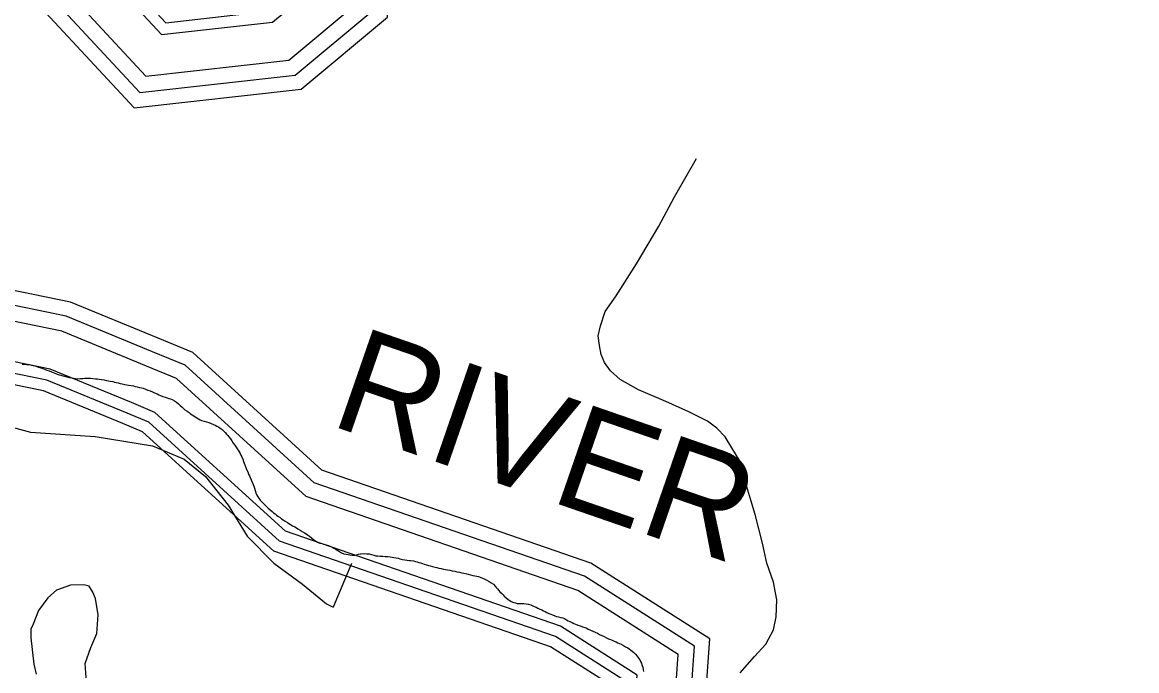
# Model space of a CAD drawing. Extents: x 2206922 to 2357709, y 510027 to 673830.
# Drawn here: x 2290019 to 2291804, y 601009 to 602048 of the extents above; entities that cross this region are included whole.
import ezdxf

# ---------------------------------------------------------------- set-up
doc = ezdxf.new("R2010")
doc.units = 0
for name, color, linetype in [('Exist Boundary Political City Limit New', 7, 'Continuous'), ('Exist Hydrographic Buffer Line', 7, 'Continuous'), ('Exist Hydrographic Misc Water Feature', 7, 'Continuous'), ('Exist Hydrographic River Shore', 7, 'Continuous'), ('Exist Hydrographic River Shore Label', 7, 'Continuous'), ('Exist Road Non-System Type 51', 7, 'Continuous'), ('Map Preparation Boundary City Limit Buffer Line', 7, 'Continuous')]:
    doc.layers.add(name, color=color, linetype=linetype)

msp = doc.modelspace()

# ---------------------------------------------------------------- linework, layer by layer
at = {"layer": 'Exist Boundary Political City Limit New'}
for points in [[(2290018.8, 601500.6), (2290021.8, 601500.5), (2290025.8, 601500.2), (2290029.8, 601499.8), (2290033.5, 601499.1), (2290036.5, 601498.4), (2290039.2, 601497.6), (2290042.2, 601496.7), (2290045.2, 601495.8), (2290048.8, 601494.4), (2290051.8, 601493.4), (2290054.5, 601492.5), (2290058.2, 601491.1), (2290062, 601489.7), (2290065.8, 601488.2), (2290068.5, 601487.1), (2290071.2, 601486), (2290075, 601484.6), (2290078, 601483.6), (2290080.8, 601482.8), (2290083.8, 601481.9), (2290086.5, 601481.1), (2290090.5, 601480.1), (2290094.5, 601479.1), (2290098.2, 601478.4), (2290101.2, 601477.9), (2290104.2, 601477.4), (2290108.2, 601477.1), (2290112.2, 601477.3), (2290116.2, 601477.8), (2290119.2, 601478.1), (2290122.2, 601478.2), (2290125.2, 601478.1), (2290128.2, 601477.9), (2290132.2, 601477.6), (2290136.2, 601477.2), (2290139.2, 601476.8), (2290142, 601476.4), (2290146, 601475.8), (2290150, 601475.2), (2290154, 601474.5), (2290157, 601473.9), (2290159.8, 601473.3), (2290163.8, 601472.5), (2290166.8, 601471.8), (2290169.5, 601471.1), (2290172.5, 601470.4), (2290175.5, 601469.8), (2290179.2, 601468.9), (2290183.2, 601468.1), (2290186.2, 601467.6), (2290189.2, 601467), (2290193.2, 601466.3), (2290197, 601465.6)], [(2290197, 601465.6), (2290200, 601465), (2290203, 601464.3), (2290206.8, 601463.4), (2290209.8, 601462.6), (2290212.5, 601461.8), (2290216.2, 601460.5), (2290220, 601459.1), (2290223.8, 601457.6), (2290227.5, 601456.1), (2290231, 601454.4), (2290235, 601452.8), (2290237.8, 601451.6), (2290240.2, 601450.4), (2290244.2, 601448.9), (2290247.8, 601447.4), (2290250.8, 601446.5), (2290253.5, 601445.7), (2290256.5, 601444.8), (2290259.2, 601443.7), (2290262.8, 601441.8), (2290266, 601439.6), (2290269, 601437), (2290272, 601434.2), (2290275, 601431.4), (2290277.2, 601429.4), (2290279.5, 601427.6), (2290282.8, 601425.2), (2290286, 601422.9), (2290288.5, 601421.1), (2290291, 601419.4), (2290293.5, 601417.8), (2290296, 601416.2), (2290298.5, 601414.6), (2290301, 601413), (2290303.8, 601411.5), (2290306.2, 601410.1), (2290310.2, 601409), (2290314, 601408.1), (2290317.8, 601406.8), (2290321.5, 601405.4), (2290325.2, 601403.9), (2290328, 601402.7), (2290330.8, 601401.3), (2290333.5, 601399.9), (2290336, 601398.2), (2290339.2, 601395.8), (2290342, 601393.1), (2290344, 601390.9), (2290346, 601388.6), (2290348, 601386.3), (2290349.8, 601384), (2290352.2, 601380.8), (2290354.5, 601377.5), (2290357, 601374.2), (2290359.2, 601371), (2290361.5, 601367.7), (2290363.2, 601365.1), (2290364.8, 601362.6), (2290366.2, 601360.1), (2290367.8, 601357.4), (2290369.2, 601354.8), (2290370.8, 601352.1), (2290372, 601348.4), (2290373.5, 601344.7), (2290374.5, 601341.9), (2290375.5, 601339), (2290376.8, 601335.2), (2290378.2, 601331.5), (2290380, 601327.8), (2290381.5, 601324.2), (2290382.8, 601321.5), (2290384, 601318.8), (2290385.8, 601315.2), (2290387.2, 601311.5), (2290388.8, 601307.8), (2290390, 601304.9), (2290390.8, 601302), (2290392, 601298.2), (2290393.2, 601294.3), (2290394.8, 601290.8), (2290396.2, 601288.2), (2290398, 601285.8), (2290400.2, 601282.6), (2290403, 601279.5), (2290405.8, 601276.5), (2290408, 601274.4), (2290410, 601272.3), (2290413, 601269.6), (2290416, 601266.9), (2290419, 601264.3), (2290421.5, 601262.4), (2290423.8, 601260.5), (2290426.2, 601258.7), (2290428.5, 601256.9), (2290431.8, 601254.6), (2290434.2, 601252.8), (2290436.8, 601251.2), (2290440, 601249), (2290443.5, 601246.9)], [(2290443.5, 601246.9), (2290446, 601245.3), (2290448.5, 601243.8), (2290452, 601241.7), (2290455.5, 601239.7), (2290458, 601238.1), (2290460.5, 601236.6), (2290464, 601234.5), (2290467.5, 601232.4), (2290470.8, 601230.3), (2290473.5, 601228.8), (2290476, 601227.1), (2290479.2, 601224.7), (2290482.2, 601222.2), (2290485.5, 601219.7), (2290488.8, 601217.4), (2290492, 601215.4), (2290495.8, 601213.9), (2290498.8, 601213), (2290501.5, 601212.2), (2290505.5, 601211.2), (2290509.2, 601210), (2290513, 601208.5), (2290515.8, 601207.2), (2290518.2, 601205.7), (2290521.8, 601203.5), (2290524.2, 601201.8), (2290526.8, 601200.2), (2290530, 601198.2), (2290534, 601196.8), (2290537.8, 601195.9), (2290540.8, 601195.4), (2290543.8, 601194.8), (2290547.8, 601194.4), (2290551.8, 601194.6), (2290554.8, 601195.2), (2290557.5, 601195.9), (2290560.5, 601196.6), (2290561.5, 601196.8), (2290566.8, 601197), (2290570.8, 601196.9), (2290574.8, 601196.6), (2290578.5, 601195.8), (2290582.2, 601194.5), (2290585.2, 601193.6), (2290588.2, 601193.2), (2290592.2, 601193), (2290596.2, 601192.8), (2290600.2, 601192.5), (2290604.2, 601192.2), (2290608.2, 601191.8), (2290611.2, 601191.4), (2290614, 601191), (2290618, 601190.2), (2290621, 601189.5), (2290623.8, 601188.8), (2290627.8, 601187.8), (2290631.8, 601186.9), (2290635.5, 601186.3), (2290638.5, 601186.1), (2290641.5, 601185.8), (2290645.5, 601185.2), (2290648.5, 601184.6), (2290651.5, 601183.8), (2290654.2, 601183), (2290657, 601182.1), (2290660, 601181.2), (2290662.8, 601180.2), (2290666.5, 601179), (2290669.5, 601178.1), (2290672.2, 601177.2), (2290676.2, 601176.2), (2290680, 601175.2), (2290683, 601174.5), (2290686, 601173.8), (2290689.8, 601173), (2290693.8, 601172.2), (2290696.8, 601171.6), (2290699.8, 601171.1), (2290703.5, 601170.3), (2290707.5, 601169.5), (2290711.5, 601168.8), (2290715.2, 601167.9), (2290719.2, 601167.1), (2290723.2, 601166.3), (2290726.2, 601165.7), (2290729, 601165.1), (2290733, 601164.2), (2290736.8, 601163.2), (2290740.8, 601162.2), (2290743.8, 601161.6), (2290746.8, 601160.8), (2290749.5, 601160.1), (2290752.2, 601159.2), (2290756, 601157.8), (2290759.8, 601156.2), (2290763.2, 601154.4), (2290766.8, 601152.3), (2290770.2, 601150.1), (2290773.5, 601147.8)], [(2290773.5, 601147.8), (2290776.2, 601145.1), (2290778.2, 601142.8), (2290780, 601140.5), (2290782.2, 601138.1)], [(2290782.2, 601138.1), (2290784, 601135.9), (2290786.8, 601132.9), (2290789, 601130.8), (2290791, 601128.7), (2290794, 601125.9), (2290797.2, 601123.5), (2290799.8, 601121.9), (2290802.2, 601120.5), (2290806, 601118.9), (2290809, 601118), (2290811.8, 601117.3), (2290814.8, 601117.1), (2290818, 601117.2), (2290822, 601116.9), (2290826, 601116.5), (2290829.8, 601115.8), (2290833.5, 601114.8), (2290836.5, 601113.6), (2290839, 601112.4), (2290842, 601111.1), (2290844.5, 601109.8), (2290848, 601107.9), (2290851, 601106.7), (2290853.5, 601105.4), (2290856.2, 601104.1), (2290859, 601102.8), (2290862.5, 601101.1), (2290865.5, 601099.9), (2290868, 601098.7), (2290871.8, 601097.2), (2290874.8, 601096.4), (2290877.8, 601095.7), (2290881.5, 601094.8), (2290884.5, 601094.1), (2290887.2, 601093.1), (2290890.8, 601091), (2290893.2, 601089.4), (2290896, 601088), (2290899.5, 601086.4), (2290902.2, 601085.2), (2290905.2, 601084.1), (2290908.8, 601082.6), (2290912.5, 601081.2), (2290916.2, 601079.8), (2290920, 601078.4), (2290923, 601077.3), (2290925.5, 601076.2), (2290929.2, 601074.6), (2290932.8, 601072.9), (2290936.5, 601071.2), (2290940, 601069.4), (2290943.5, 601067.6), (2290947.2, 601065.8), (2290950.8, 601064.1), (2290954.5, 601062.3), (2290958, 601060.7), (2290961, 601059.4), (2290963.5, 601058.2), (2290967.2, 601056.7), (2290970, 601055.5), (2290972.8, 601054.2), (2290975.5, 601053.1), (2290978.2, 601051.8), (2290982, 601049.9), (2290985.2, 601047.9), (2290988.8, 601045.8), (2290991.2, 601044.2), (2290993.8, 601042.5), (2290996, 601040.6), (2290998.2, 601038.8), (2291001, 601035.9), (2291003.8, 601032.8), (2291006, 601029.5), (2291007.8, 601026.9), (2291009, 601024.2), (2291010.5, 601021.6), (2291011.5, 601018.8), (2291012.8, 601014.9), (2291013.5, 601011.1), (2291014, 601008.1)]]:
    msp.add_lwpolyline(points, dxfattribs=at)
at = {"layer": 'Exist Hydrographic Buffer Line'}
for points in [[(2290186.9, 601422), (2290058.2, 601475.1), (2289792, 601529.6), (2289637.9, 601609), (2289267, 602005.9), (2289266, 602119.8), (2289327.9, 602271.4), (2289479.7, 602392), (2289629.6, 602467.3), (2289901.6, 602420.9), (2290248.7, 602047.6), (2290412.4, 602066), (2290473.1, 602116.7), (2290472, 602201.4), (2290339.6, 602340), (2290352, 602398.1), (2290383.3, 602417.5), (2291191.5, 602548.9), (2291560.6, 602840.7), (2291704.9, 603010.5)], [(2290193.9, 601438.9), (2290063.5, 601492.6), (2289798.1, 601547), (2289649, 601623.7), (2289285.1, 602013.2), (2289284.3, 602116.3), (2289342.9, 602260.1), (2289489.6, 602376.5), (2289632.4, 602448.3), (2289892.5, 602404), (2290241.7, 602028.5), (2290419.8, 602048.5), (2290491.4, 602108.2), (2290490.2, 602208.8), (2290359.4, 602345.6), (2290368.2, 602386.8), (2290389.8, 602400.1), (2291199.1, 602531.7), (2291573.3, 602827.6), (2291718.7, 602998.8)], [(2290218, 601497.4), (2290082.1, 601553.5), (2289819.3, 601607.3), (2289687.8, 601675), (2289348.3, 602038.4), (2289347.7, 602104.2), (2289395.3, 602220.8), (2289523.9, 602322.9), (2289642.3, 602382.4), (2289860.7, 602345.2), (2290217, 601962), (2290445.8, 601987.6), (2290555.1, 602078.9), (2290553.2, 602234.5), (2290447.4, 602345.3), (2291225.5, 602471.8), (2291617.5, 602781.8), (2291767, 602957.7)], [(2290227.5, 601520.5), (2290089.5, 601577.5), (2289827.7, 601631.1), (2289703.1, 601695.2), (2289373.2, 602048.3), (2289372.7, 602099.4), (2289416, 602205.3), (2289537.4, 602301.7), (2289646.2, 602356.4), (2289848.1, 602322), (2290207.3, 601935.8), (2290456.1, 601963.7), (2290580.2, 602067.3), (2290578.1, 602244.6), (2290498.2, 602328.3), (2291235.9, 602448.2), (2291634.9, 602763.7), (2291786.1, 602941.6)], [(2290197.9, 599773.9), (2290411.9, 600163.2), (2290426.2, 600331.1), (2290462.3, 600380), (2290985.3, 600656.3), (2291080.5, 600836.9), (2291095.7, 601048.5), (2290919.5, 601160.7), (2290486.7, 601310.4), (2290279.6, 601499), (2290227.6, 601520.5)], [(2290170.5, 599775.9), (2290387.5, 600170.5), (2290401.9, 600340.3), (2290445.6, 600399.4), (2290966.8, 600674.8), (2291056, 600843.9), (2291069.7, 601035.4), (2290908.5, 601138.1), (2290473.7, 601288.5), (2290266, 601477.6), (2290218, 601497.4)], [(2290170.6, 599997.9), (2290233.3, 600021.5), (2290325.5, 600189.3), (2290340.3, 600363.5), (2290403.2, 600448.7), (2290919.9, 600721.7), (2290993.7, 600861.7), (2291003.8, 601002.3), (2290880.8, 601080.7), (2290440.7, 601232.8), (2290231.5, 601423.3), (2290193.9, 601438.9)], [(2290152.9, 600010.7), (2290220.6, 600036.2), (2290307.7, 600194.7), (2290322.6, 600370.2), (2290391, 600462.8), (2290906.4, 600735.1), (2290975.8, 600866.8), (2290984.9, 600992.8), (2290872.8, 601064.2), (2290431.2, 601216.9), (2290221.7, 601407.7), (2290186.9, 601422)]]:
    msp.add_lwpolyline(points, dxfattribs=at)
at = {"layer": 'Exist Hydrographic Misc Water Feature'}
msp.add_line((2290546.4, 601180.9), (2290517.1, 601111.2), dxfattribs=at)
for points in [[(2289945.8, 601415), (2290032.1, 601391.8), (2290135.9, 601384.7), (2290181.8, 601377.4), (2290227.7, 601369.7), (2290278.2, 601348.3), (2290312.2, 601320.5), (2290348.7, 601274.8), (2290379.1, 601225.2), (2290421.7, 601181.5), (2290467.9, 601148.2), (2290506, 601116.5), (2290517.1, 601111.2)], [(2290121.7, 600991), (2290119.5, 601021), (2290128.9, 601046.7), (2290138.5, 601069.2), (2290140.6, 601098.9), (2290136.5, 601125.1), (2290132.2, 601135), (2290126, 601144.9), (2290117.8, 601146.9), (2290096.1, 601146.6), (2290074, 601138.5), (2290060, 601126.1), (2290044.8, 601106), (2290036.4, 601084.2), (2290032.5, 601075.8), (2290032.7, 601062), (2290037.3, 601020), (2290041.4, 601004)]]:
    msp.add_lwpolyline(points, dxfattribs=at)
at = {"layer": 'Exist Hydrographic River Shore'}
for points in [[(2290180, 601405.2), (2290052.8, 601457.6), (2289785.9, 601512.3), (2289626.7, 601594.2), (2289248.8, 601998.7), (2289247.8, 602123.3), (2289312.8, 602282.7), (2289469.9, 602407.4), (2289626.7, 602486.2), (2289910.7, 602437.8), (2290255.8, 602066.8), (2290404.9, 602083.5), (2290454.7, 602125.1), (2290453.9, 602194), (2290319.8, 602334.4), (2290335.8, 602409.5), (2290376.8, 602434.9), (2291183.9, 602566.2), (2291547.9, 602853.9), (2291691, 603022.3)], [(2290236.4, 601542.1), (2290096.3, 601599.9), (2289835.5, 601653.3), (2289717.4, 601714.1), (2289396.4, 602057.6), (2289396.1, 602094.9), (2289435.3, 602190.9), (2289550, 602281.9), (2289649.8, 602332.1), (2289836.4, 602300.3), (2290198.2, 601911.3), (2290465.7, 601941.3), (2290603.7, 602056.5), (2290601.3, 602254.1), (2290545.7, 602312.3), (2291245.6, 602426.1), (2291651.2, 602746.8), (2291803.9, 602926.5)], [(2290297, 599912), (2290434.8, 600156.2), (2290448.9, 600322.6), (2290477.9, 600361.8), (2291002.6, 600639.1), (2291103.4, 600830.4), (2291120, 601060.7), (2290929.7, 601181.9), (2290498.9, 601330.9), (2290292.3, 601519.1), (2290236.5, 601542.1)], [(2290141.8, 600026), (2290207.9, 600050.9), (2290289.9, 600200.1), (2290304.8, 600376.9), (2290378.9, 600477), (2290892.9, 600748.6), (2290957.9, 600872), (2290965.9, 600983.3), (2290864.8, 601047.6), (2290421.7, 601200.9), (2290211.7, 601392.1), (2290180, 601405.2)]]:
    msp.add_lwpolyline(points, dxfattribs=at)
at = {"layer": 'Exist Road Non-System Type 51'}
msp.add_lwpolyline([(2291168.6, 601005.9), (2291191.6, 601032.2), (2291210.1, 601051.8), (2291222.1, 601074.8), (2291226.5, 601095.5), (2291227.6, 601122.8), (2291222.1, 601151.3), (2291211.2, 601181.9), (2291204.7, 601213.5), (2291192.7, 601259.4), (2291177.4, 601310.8), (2291168.6, 601344.7), (2291155.5, 601366.5), (2291144.6, 601384), (2291131.5, 601398.2), (2291116.2, 601409.1), (2291086.7, 601424.4), (2291049.6, 601440.8), (2291005.9, 601459.4), (2290976.4, 601475.8), (2290961.2, 601490), (2290951.3, 601503.1), (2290945.9, 601516.2), (2290943.7, 601530.4), (2290941.5, 601545.7), (2290944.8, 601562.1), (2290952.4, 601585), (2290969.9, 601610.2), (2291002.6, 601661.5), (2291038.7, 601721.6), (2291063.8, 601768.6), (2291098.7, 601829.8)], dxfattribs=at)
at = {"layer": 'Map Preparation Boundary City Limit Buffer Line'}
for points in [[(2290018.8, 601500.6), (2290021.8, 601500.5), (2290025.8, 601500.2), (2290029.8, 601499.8), (2290033.5, 601499.1), (2290036.5, 601498.4), (2290039.2, 601497.6), (2290042.2, 601496.7), (2290045.2, 601495.8), (2290048.8, 601494.4), (2290051.8, 601493.4), (2290054.5, 601492.5), (2290058.2, 601491.1), (2290062, 601489.7), (2290065.8, 601488.2), (2290068.5, 601487.1), (2290071.2, 601486), (2290075, 601484.6), (2290078, 601483.6), (2290080.8, 601482.8), (2290083.8, 601481.9), (2290086.5, 601481.1), (2290090.5, 601480.1), (2290094.5, 601479.1), (2290098.2, 601478.4), (2290101.2, 601477.9), (2290104.2, 601477.4), (2290108.2, 601477.1), (2290112.2, 601477.3), (2290116.2, 601477.8), (2290119.2, 601478.1), (2290122.2, 601478.2), (2290125.2, 601478.1), (2290128.2, 601477.9), (2290132.2, 601477.6), (2290136.2, 601477.2), (2290139.2, 601476.8), (2290142, 601476.4), (2290146, 601475.8), (2290150, 601475.2), (2290154, 601474.5), (2290157, 601473.9), (2290159.8, 601473.3), (2290163.8, 601472.5), (2290166.8, 601471.8), (2290169.5, 601471.1), (2290172.5, 601470.4), (2290175.5, 601469.8), (2290179.2, 601468.9), (2290183.2, 601468.1), (2290186.2, 601467.6), (2290189.2, 601467), (2290193.2, 601466.3), (2290197, 601465.6)], [(2290197, 601465.6), (2290200, 601465), (2290203, 601464.3), (2290206.8, 601463.4), (2290209.8, 601462.6), (2290212.5, 601461.8), (2290216.2, 601460.5), (2290220, 601459.1), (2290223.8, 601457.6), (2290227.5, 601456.1), (2290231, 601454.4), (2290235, 601452.8), (2290237.8, 601451.6), (2290240.2, 601450.4), (2290244.2, 601448.9), (2290247.8, 601447.4), (2290250.8, 601446.5), (2290253.5, 601445.7), (2290256.5, 601444.8), (2290259.2, 601443.7), (2290262.8, 601441.8), (2290266, 601439.6), (2290269, 601437), (2290272, 601434.2), (2290275, 601431.4), (2290277.2, 601429.4), (2290279.5, 601427.6), (2290282.8, 601425.2), (2290286, 601422.9), (2290288.5, 601421.1), (2290291, 601419.4), (2290293.5, 601417.8), (2290296, 601416.2), (2290298.5, 601414.6), (2290301, 601413), (2290303.8, 601411.5), (2290306.2, 601410.1), (2290310.2, 601409), (2290314, 601408.1), (2290317.8, 601406.8), (2290321.5, 601405.4), (2290325.2, 601403.9), (2290328, 601402.7), (2290330.8, 601401.3), (2290333.5, 601399.9), (2290336, 601398.2), (2290339.2, 601395.8), (2290342, 601393.1), (2290344, 601390.9), (2290346, 601388.6), (2290348, 601386.3), (2290349.8, 601384), (2290352.2, 601380.8), (2290354.5, 601377.5), (2290357, 601374.2), (2290359.2, 601371), (2290361.5, 601367.7), (2290363.2, 601365.1), (2290364.8, 601362.6), (2290366.2, 601360.1), (2290367.8, 601357.4), (2290369.2, 601354.8), (2290370.8, 601352.1), (2290372, 601348.4), (2290373.5, 601344.7), (2290374.5, 601341.9), (2290375.5, 601339), (2290376.8, 601335.2), (2290378.2, 601331.5), (2290380, 601327.8), (2290381.5, 601324.2), (2290382.8, 601321.5), (2290384, 601318.8), (2290385.8, 601315.2), (2290387.2, 601311.5), (2290388.8, 601307.8), (2290390, 601304.9), (2290390.8, 601302), (2290392, 601298.2), (2290393.2, 601294.3), (2290394.8, 601290.8), (2290396.2, 601288.2), (2290398, 601285.8), (2290400.2, 601282.6), (2290403, 601279.5), (2290405.8, 601276.5), (2290408, 601274.4), (2290410, 601272.3), (2290413, 601269.6), (2290416, 601266.9), (2290419, 601264.3), (2290421.5, 601262.4), (2290423.8, 601260.5), (2290426.2, 601258.7), (2290428.5, 601256.9), (2290431.8, 601254.6), (2290434.2, 601252.8), (2290436.8, 601251.2), (2290440, 601249), (2290443.5, 601246.9)], [(2290443.5, 601246.9), (2290446, 601245.3), (2290448.5, 601243.8), (2290452, 601241.7), (2290455.5, 601239.7), (2290458, 601238.1), (2290460.5, 601236.6), (2290464, 601234.5), (2290467.5, 601232.4), (2290470.8, 601230.3), (2290473.5, 601228.8), (2290476, 601227.1), (2290479.2, 601224.7), (2290482.2, 601222.2), (2290485.5, 601219.7), (2290488.8, 601217.4), (2290492, 601215.4), (2290495.8, 601213.9), (2290498.8, 601213), (2290501.5, 601212.2), (2290505.5, 601211.2), (2290509.2, 601210), (2290513, 601208.5), (2290515.8, 601207.2), (2290518.2, 601205.7), (2290521.8, 601203.5), (2290524.2, 601201.8), (2290526.8, 601200.2), (2290530, 601198.2), (2290534, 601196.8), (2290537.8, 601195.9), (2290540.8, 601195.4), (2290543.8, 601194.8), (2290547.8, 601194.4), (2290551.8, 601194.6), (2290554.8, 601195.2), (2290557.5, 601195.9), (2290560.5, 601196.6), (2290561.5, 601196.8), (2290566.8, 601197), (2290570.8, 601196.9), (2290574.8, 601196.6), (2290578.5, 601195.8), (2290582.2, 601194.5), (2290585.2, 601193.6), (2290588.2, 601193.2), (2290592.2, 601193), (2290596.2, 601192.8), (2290600.2, 601192.5), (2290604.2, 601192.2), (2290608.2, 601191.8), (2290611.2, 601191.4), (2290614, 601191), (2290618, 601190.2), (2290621, 601189.5), (2290623.8, 601188.8), (2290627.8, 601187.8), (2290631.8, 601186.9), (2290635.5, 601186.3), (2290638.5, 601186.1), (2290641.5, 601185.8), (2290645.5, 601185.2), (2290648.5, 601184.6), (2290651.5, 601183.8), (2290654.2, 601183), (2290657, 601182.1), (2290660, 601181.2), (2290662.8, 601180.2), (2290666.5, 601179), (2290669.5, 601178.1), (2290672.2, 601177.2), (2290676.2, 601176.2), (2290680, 601175.2), (2290683, 601174.5), (2290686, 601173.8), (2290689.8, 601173), (2290693.8, 601172.2), (2290696.8, 601171.6), (2290699.8, 601171.1), (2290703.5, 601170.3), (2290707.5, 601169.5), (2290711.5, 601168.8), (2290715.2, 601167.9), (2290719.2, 601167.1), (2290723.2, 601166.3), (2290726.2, 601165.7), (2290729, 601165.1), (2290733, 601164.2), (2290736.8, 601163.2), (2290740.8, 601162.2), (2290743.8, 601161.6), (2290746.8, 601160.8), (2290749.5, 601160.1), (2290752.2, 601159.2), (2290756, 601157.8), (2290759.8, 601156.2), (2290763.2, 601154.4), (2290766.8, 601152.3), (2290770.2, 601150.1), (2290773.5, 601147.8)], [(2290773.5, 601147.8), (2290776.2, 601145.1), (2290778.2, 601142.8), (2290780, 601140.5), (2290782.2, 601138.1)], [(2290782.2, 601138.1), (2290784, 601135.9), (2290786.8, 601132.9), (2290789, 601130.8), (2290791, 601128.7), (2290794, 601125.9), (2290797.2, 601123.5), (2290799.8, 601121.9), (2290802.2, 601120.5), (2290806, 601118.9), (2290809, 601118), (2290811.8, 601117.3), (2290814.8, 601117.1), (2290818, 601117.2), (2290822, 601116.9), (2290826, 601116.5), (2290829.8, 601115.8), (2290833.5, 601114.8), (2290836.5, 601113.6), (2290839, 601112.4), (2290842, 601111.1), (2290844.5, 601109.8), (2290848, 601107.9), (2290851, 601106.7), (2290853.5, 601105.4), (2290856.2, 601104.1), (2290859, 601102.8), (2290862.5, 601101.1), (2290865.5, 601099.9), (2290868, 601098.7), (2290871.8, 601097.2), (2290874.8, 601096.4), (2290877.8, 601095.7), (2290881.5, 601094.8), (2290884.5, 601094.1), (2290887.2, 601093.1), (2290890.8, 601091), (2290893.2, 601089.4), (2290896, 601088), (2290899.5, 601086.4), (2290902.2, 601085.2), (2290905.2, 601084.1), (2290908.8, 601082.6), (2290912.5, 601081.2), (2290916.2, 601079.8), (2290920, 601078.4), (2290923, 601077.3), (2290925.5, 601076.2), (2290929.2, 601074.6), (2290932.8, 601072.9), (2290936.5, 601071.2), (2290940, 601069.4), (2290943.5, 601067.6), (2290947.2, 601065.8), (2290950.8, 601064.1), (2290954.5, 601062.3), (2290958, 601060.7), (2290961, 601059.4), (2290963.5, 601058.2), (2290967.2, 601056.7), (2290970, 601055.5), (2290972.8, 601054.2), (2290975.5, 601053.1), (2290978.2, 601051.8), (2290982, 601049.9), (2290985.2, 601047.9), (2290988.8, 601045.8), (2290991.2, 601044.2), (2290993.8, 601042.5), (2290996, 601040.6), (2290998.2, 601038.8), (2291001, 601035.9), (2291003.8, 601032.8), (2291006, 601029.5), (2291007.8, 601026.9), (2291009, 601024.2), (2291010.5, 601021.6), (2291011.5, 601018.8), (2291012.8, 601014.9), (2291013.5, 601011.1), (2291014, 601008.1)]]:
    msp.add_lwpolyline(points, dxfattribs=at)

# ---------------------------------------------------------------- texts
at = {"layer": 'Exist Hydrographic River Shore Label'}
msp.add_text('RIVER', height=167.32, rotation=340.9251, dxfattribs=at).set_placement((2290508.5, 601403.9))

doc.saveas('drawing.dxf')
